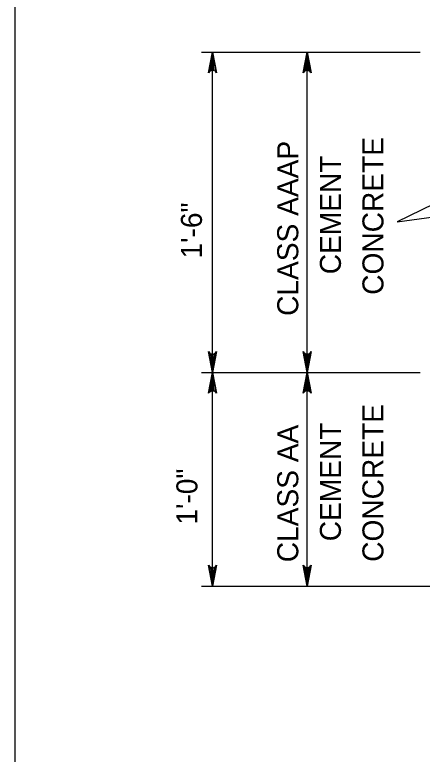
# Model space of a CAD drawing. Extents: x 636530 to 644067, y 294168 to 299122.
# Drawn here: x 641569.8 to 641627.9, y 296073.5 to 296179 of the extents above; entities that cross this region are included whole.
import ezdxf

# ---------------------------------------------------------------- set-up
doc = ezdxf.new("R2010")
doc.units = 0
doc.layers.add('1', color=7, linetype='Continuous')

msp = doc.modelspace()

# ---------------------------------------------------------------- linework, layer by layer
at = {"layer": '1'}
for p, q in [((641569.78, 296529.48), (641569.78, 295965.48)), ((641596.42, 296173.73), (641627.61, 296173.73)), ((641597.99, 296097.53), (641597.99, 296173.73)), ((641611.49, 296128.01), (641611.49, 296173.73)), ((641596.42, 296128.01), (641627.61, 296128.01)), ((641611.49, 296097.53), (641611.49, 296128.01)), ((641596.42, 296097.53), (641633.78, 296097.53))]:
    msp.add_line(p, q, dxfattribs=at)
for points in [[(641597.99, 296173.73), (641598.55, 296170.75), (641598.39, 296170.98), (641598.19, 296171.1), (641597.99, 296171.13), (641597.79, 296171.1), (641597.59, 296170.98), (641597.43, 296170.75), (641597.99, 296173.73), (641597.59, 296170.98), (641597.79, 296171.1), (641597.99, 296173.73), (641597.99, 296171.13), (641598.19, 296171.1), (641597.99, 296173.73), (641598.39, 296170.98)], [(641611.49, 296173.73), (641612.05, 296170.75), (641611.97, 296170.86), (641611.89, 296170.98), (641611.79, 296171.04), (641611.69, 296171.1), (641611.59, 296171.11), (641611.49, 296171.13), (641611.39, 296171.11), (641611.29, 296171.1), (641611.19, 296171.04), (641611.09, 296170.98), (641611.01, 296170.86), (641610.93, 296170.75), (641611.49, 296173.73), (641611.01, 296170.86), (641611.09, 296170.98), (641611.49, 296173.73), (641611.19, 296171.04), (641611.29, 296171.1), (641611.49, 296173.73), (641611.39, 296171.11), (641611.49, 296171.13), (641611.49, 296173.73), (641611.59, 296171.11), (641611.69, 296171.1), (641611.49, 296173.73), (641611.79, 296171.04), (641611.89, 296170.98), (641611.49, 296173.73), (641611.97, 296170.86)], [(641629.51, 296152.03), (641624.32, 296149.49), (641634.47, 296150.87), (641629.51, 296148.51)], [(641597.99, 296128.01), (641597.43, 296130.99), (641597.59, 296130.76), (641597.79, 296130.64), (641597.99, 296130.61), (641598.19, 296130.64), (641598.39, 296130.76), (641598.55, 296130.99), (641597.99, 296128.01), (641598.39, 296130.76), (641598.19, 296130.64), (641597.99, 296128.01), (641597.99, 296130.61), (641597.79, 296130.64), (641597.99, 296128.01), (641597.59, 296130.76)], [(641611.49, 296128.01), (641610.93, 296130.99), (641611.01, 296130.88), (641611.09, 296130.76), (641611.19, 296130.7), (641611.29, 296130.64), (641611.39, 296130.63), (641611.49, 296130.61), (641611.59, 296130.63), (641611.69, 296130.64), (641611.79, 296130.7), (641611.89, 296130.76), (641611.97, 296130.88), (641612.05, 296130.99), (641611.49, 296128.01), (641611.97, 296130.88), (641611.89, 296130.76), (641611.49, 296128.01), (641611.79, 296130.7), (641611.69, 296130.64), (641611.49, 296128.01), (641611.59, 296130.63), (641611.49, 296130.61), (641611.49, 296128.01), (641611.39, 296130.63), (641611.29, 296130.64), (641611.49, 296128.01), (641611.19, 296130.7), (641611.09, 296130.76), (641611.49, 296128.01), (641611.01, 296130.88)], [(641597.99, 296128.01), (641598.55, 296125.03), (641598.39, 296125.26), (641598.19, 296125.38), (641597.99, 296125.41), (641597.79, 296125.38), (641597.59, 296125.26), (641597.43, 296125.03), (641597.99, 296128.01), (641597.59, 296125.26), (641597.79, 296125.38), (641597.99, 296128.01), (641597.99, 296125.41), (641598.19, 296125.38), (641597.99, 296128.01), (641598.39, 296125.26)], [(641611.49, 296128.01), (641612.05, 296125.03), (641611.97, 296125.14), (641611.89, 296125.26), (641611.79, 296125.32), (641611.69, 296125.38), (641611.59, 296125.39), (641611.49, 296125.41), (641611.39, 296125.39), (641611.29, 296125.38), (641611.19, 296125.32), (641611.09, 296125.26), (641611.01, 296125.14), (641610.93, 296125.03), (641611.49, 296128.01), (641611.01, 296125.14), (641611.09, 296125.26), (641611.49, 296128.01), (641611.19, 296125.32), (641611.29, 296125.38), (641611.49, 296128.01), (641611.39, 296125.39), (641611.49, 296125.41), (641611.49, 296128.01), (641611.59, 296125.39), (641611.69, 296125.38), (641611.49, 296128.01), (641611.79, 296125.32), (641611.89, 296125.26), (641611.49, 296128.01), (641611.97, 296125.14)], [(641597.99, 296097.53), (641597.43, 296100.51), (641597.59, 296100.28), (641597.79, 296100.16), (641597.99, 296100.13), (641598.19, 296100.16), (641598.39, 296100.28), (641598.55, 296100.51), (641597.99, 296097.53), (641598.39, 296100.28), (641598.19, 296100.16), (641597.99, 296097.53), (641597.99, 296100.13), (641597.79, 296100.16), (641597.99, 296097.53), (641597.59, 296100.28)], [(641597.99, 296097.53), (641597.43, 296100.51), (641597.59, 296100.28), (641597.79, 296100.16), (641597.99, 296100.13), (641598.19, 296100.16), (641598.39, 296100.28), (641598.55, 296100.51), (641597.99, 296097.53), (641598.39, 296100.28), (641598.19, 296100.16), (641597.99, 296097.53), (641597.99, 296100.13), (641597.79, 296100.16), (641597.99, 296097.53), (641597.59, 296100.28)], [(641611.49, 296097.53), (641610.93, 296100.51), (641611.01, 296100.4), (641611.09, 296100.28), (641611.19, 296100.22), (641611.29, 296100.16), (641611.39, 296100.15), (641611.49, 296100.13), (641611.59, 296100.15), (641611.69, 296100.16), (641611.79, 296100.22), (641611.89, 296100.28), (641611.97, 296100.4), (641612.05, 296100.51), (641611.49, 296097.53), (641611.97, 296100.4), (641611.89, 296100.28), (641611.49, 296097.53), (641611.79, 296100.22), (641611.69, 296100.16), (641611.49, 296097.53), (641611.59, 296100.15), (641611.49, 296100.13), (641611.49, 296097.53), (641611.39, 296100.15), (641611.29, 296100.16), (641611.49, 296097.53), (641611.19, 296100.22), (641611.09, 296100.28), (641611.49, 296097.53), (641611.01, 296100.4)]]:
    msp.add_lwpolyline(points, dxfattribs=at)

# ---------------------------------------------------------------- texts
for s, p in [('CLASS AAAP', (641610.22, 296136.08)), ('CONCRETE', (641622.37, 296139.09)), ('CEMENT', (641616.3, 296142.02)), ('1\'-6"', (641596.48, 296144.27)), ('CONCRETE', (641622.37, 296100.99)), ('CLASS AA', (641610.22, 296100.93)), ('CEMENT', (641616.3, 296103.92)), ('1\'-0"', (641595.83, 296106.3))]:
    msp.add_text(s, height=3, rotation=90, dxfattribs=at).set_placement(p)

doc.saveas('drawing.dxf')
